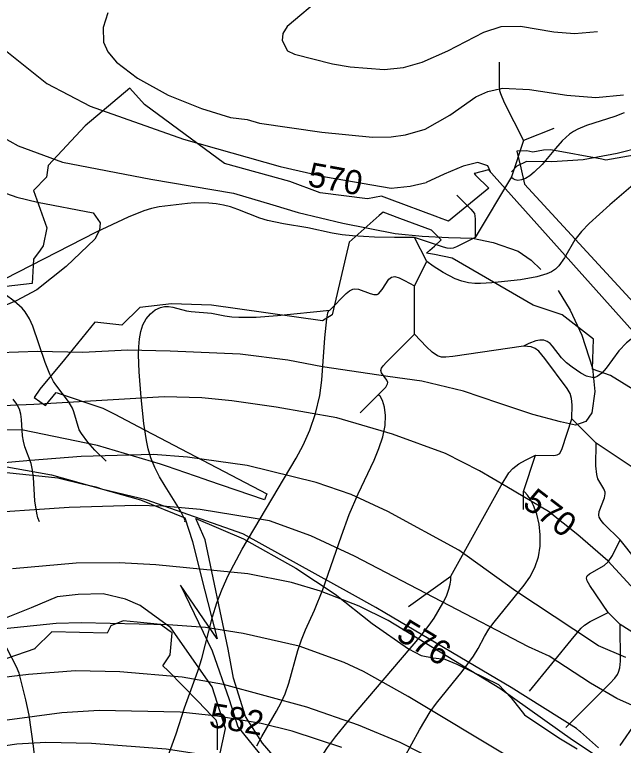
# Model space of a CAD drawing. Extents: x -709584 to -702006, y -1161789 to -1157496.
# Drawn here: x -706462.3 to -706210.7, y -1159031.9 to -1158729.9 of the extents above; entities that cross this region are included whole.
import ezdxf

# ---------------------------------------------------------------- set-up
doc = ezdxf.new("R2010")
doc.units = 0
for name, color, linetype in [('120_vrstevnice hlavní', 7, 'Continuous'), ('121_vrstevnice hlavní_popis', 7, 'Continuous'), ('122_vrstevnice základní', 7, 'Continuous'), ('124_vrstevnice doplňková', 7, 'Continuous'), ('408_BPEJ_linie', 7, 'Continuous'), ('411_akumulovaný odtok', 7, 'Continuous'), ('419_LPIS PB', 7, 'Continuous')]:
    doc.layers.add(name, color=color, linetype=linetype)

msp = doc.modelspace()

# ---------------------------------------------------------------- linework, layer by layer
at = {"layer": '120_vrstevnice hlavní'}
for points in [[(-706466.87, -1158744.12), (-706448.99, -1158758.42), (-706431.12, -1158767.71), (-706392.48, -1158781.42), (-706352.49, -1158792.62), (-706333.79, -1158797.01), (-706306.66, -1158801.63), (-706298.75, -1158800.81), (-706292.22, -1158799.3)], [(-706193.71, -1158782.29), (-706213.26, -1158787.25), (-706227.35, -1158789.93), (-706240.24, -1158790.72), (-706250.71, -1158790.67), (-706254.67, -1158792.54), (-706256.92, -1158794.94)], [(-706265.59, -1158794.82), (-706266.77, -1158792.39), (-706270.88, -1158791), (-706276.9, -1158792.52), (-706284.82, -1158795.9), (-706292.22, -1158799.3)], [(-706258.86, -1158925.01), (-706270.16, -1158918.43), (-706284.21, -1158911.32), (-706306.12, -1158903.26), (-706329.1, -1158896.62), (-706354.18, -1158892.08), (-706372.54, -1158889.58), (-706384.9, -1158888.32), (-706400.53, -1158887.9), (-706454.44, -1158891), (-706486.74, -1158892.38), (-706506.84, -1158895.2), (-706528.07, -1158899.93), (-706544.38, -1158905.86), (-706552.54, -1158908.62)], [(-706165.56, -1158917.68), (-706158.94, -1158925.9), (-706153.32, -1158936.23), (-706145.74, -1158950.03), (-706141.49, -1158959.01), (-706137.56, -1158964.35), (-706135.7, -1158970.2), (-706136.92, -1158973.8), (-706141.4, -1158976.18), (-706152.83, -1158976.27), (-706166.75, -1158976.37), (-706184.11, -1158975.7), (-706197.32, -1158972.2), (-706207.59, -1158965.97), (-706217.16, -1158955.61), (-706229.47, -1158944.91), (-706241.64, -1158935.25), (-706258.86, -1158925.01)], [(-706176.41, -1159124.39), (-706181.99, -1159121.81), (-706201.58, -1159107.37), (-706215.31, -1159095.79), (-706241.34, -1159071.76), (-706259.5, -1159056.89), (-706285.82, -1159039.44), (-706302.98, -1159030.72), (-706320.14, -1159023.56), (-706341.59, -1159016.13), (-706375.91, -1159006.83), (-706393.08, -1159003.69), (-706418.82, -1159001.54), (-706437.12, -1159001.11), (-706456.57, -1159002.69), (-706514.06, -1159009.55), (-706548.39, -1159014.55), (-706565.96, -1159016.25)]]:
    msp.add_lwpolyline(points, dxfattribs=at)
at = {"layer": '122_vrstevnice základní'}
for points in [[(-706514.28, -1158601.85), (-706508.41, -1158618.94), (-706501.19, -1158638.86), (-706490.04, -1158656.02), (-706487.32, -1158661.74), (-706485.75, -1158667.46), (-706486.61, -1158675.76), (-706494.76, -1158696.35), (-706497.9, -1158706.65), (-706500.05, -1158724.67), (-706499.62, -1158735.82), (-706496.9, -1158747.26), (-706494.33, -1158752.98), (-706488.61, -1158761.56), (-706483.6, -1158767.28), (-706477.45, -1158773.01), (-706467.73, -1158780.3), (-706460.86, -1158784.16), (-706442.56, -1158790.88), (-706405.95, -1158797.89), (-706371.82, -1158803.66), (-706355.58, -1158808.58), (-706345.11, -1158811.73), (-706326.58, -1158816.11)], [(-706423.82, -1158729.24), (-706425.68, -1158735.25), (-706425.54, -1158741.26), (-706423.82, -1158745.26), (-706420.25, -1158749.55), (-706411.52, -1158756.13), (-706398.8, -1158763.14), (-706385.07, -1158768.72), (-706373.05, -1158772.43), (-706366.19, -1158773.29), (-706361.04, -1158774.72), (-706335.3, -1158778.44), (-706314.42, -1158780.59), (-706306.7, -1158780.44), (-706300.69, -1158779.58), (-706292.68, -1158777.3), (-706282.38, -1158771.43), (-706271.66, -1158763.85), (-706266.65, -1158761.71), (-706260.65, -1158760.28), (-706249.49, -1158760.85), (-706234.04, -1158763.14), (-706222.03, -1158764.14), (-706210.59, -1158763)], [(-706470.02, -1158802.32), (-706461.44, -1158805.33), (-706452.85, -1158807.47), (-706429.9, -1158811.78), (-706426.92, -1158815.94), (-706427.21, -1158819), (-706429.21, -1158822.72), (-706440.98, -1158834.07), (-706453.14, -1158843.66), (-706461.72, -1158848.23), (-706472.02, -1158852.52)], [(-706326.58, -1158816.11), (-706304.97, -1158820.42), (-706293.81, -1158821.51), (-706282.99, -1158822.07), (-706273.02, -1158822.3), (-706264.44, -1158824.06), (-706254.15, -1158827.72), (-706248.84, -1158831.35), (-706244.83, -1158835.26)], [(-706237.57, -1158843.88), (-706232.64, -1158852.12), (-706227.88, -1158862.46), (-706223.48, -1158876.05), (-706222.5, -1158885.68), (-706223.75, -1158894.44), (-706226.17, -1158898.03), (-706230.47, -1158899.56), (-706236.65, -1158898.15), (-706248.15, -1158895.18), (-706262.12, -1158890.47), (-706276.7, -1158885.58), (-706294.03, -1158881.37), (-706308.11, -1158879.41), (-706335.02, -1158875.53), (-706349.44, -1158872.71), (-706369.02, -1158870.2), (-706397.95, -1158869), (-706415.65, -1158868.57), (-706434.14, -1158869.61), (-706452.86, -1158869.17), (-706492.22, -1158870.53)], [(-706404.99, -1158911.65), (-706434.86, -1158912.53), (-706455.81, -1158914.15), (-706486.77, -1158916.91), (-706513.74, -1158921.24), (-706529.55, -1158925.11), (-706545.24, -1158929.03), (-706555.46, -1158932.01)], [(-706209.61, -1158995.6), (-706220.92, -1158990.74), (-706231.18, -1158983.99), (-706255.11, -1158968.18), (-706278.71, -1158951.24), (-706307.98, -1158935.21), (-706323.23, -1158928.27), (-706337.62, -1158923.22), (-706366.23, -1158916.31), (-706390.92, -1158912.75), (-706404.99, -1158911.65)], [(-706249.92, -1158991.25), (-706321.81, -1158953.78), (-706339.81, -1158945.39), (-706356.89, -1158939.19), (-706385.64, -1158934.47), (-706401.08, -1158933.04), (-706412.24, -1158932.75), (-706439.7, -1158933.61), (-706480.89, -1158936.33), (-706498.05, -1158938.47), (-706515.21, -1158941.76), (-706546.1, -1158950.92), (-706558.24, -1158954.36)], [(-706205.73, -1159047.02), (-706231.76, -1159029.72), (-706261.79, -1159008.41), (-706307.84, -1158980.38), (-706319.85, -1158974.37), (-706335.87, -1158968.22), (-706347.88, -1158964.64), (-706365.9, -1158961.07), (-706403.94, -1158957.35), (-706419.1, -1158956.49), (-706436.84, -1158956.64), (-706463.15, -1158958.92)], [(-706257.21, -1159037.15), (-706299.69, -1159011.7), (-706318.14, -1159001.4), (-706326.15, -1158997.68), (-706344.74, -1158990.96), (-706367.91, -1158985.67), (-706383.35, -1158983.24), (-706398.8, -1158982.09), (-706434.83, -1158981.23), (-706445.13, -1158981.52), (-706476.02, -1158984.67)], [(-706086.45, -1159044.3), (-706113.34, -1159030.86), (-706123.35, -1159026.86), (-706133.36, -1159023.85), (-706147.38, -1159021.42), (-706157.39, -1159020.85), (-706175.41, -1159021.85), (-706185.42, -1159021.71), (-706193.43, -1159020.42), (-706199.44, -1159018.7), (-706213.45, -1159012.55), (-706224.32, -1159006.26), (-706241.34, -1158995.11), (-706249.92, -1158991.25)], [(-706327, -1159032.86), (-706347.6, -1159026), (-706360.47, -1159022.85), (-706378.49, -1159019.85), (-706393.93, -1159018.27), (-706427.4, -1159017.56), (-706442.84, -1159018.42), (-706478.88, -1159023.28)], [(-706569.16, -1159041.88), (-706555.83, -1159040.44), (-706524.93, -1159036.58), (-706495.76, -1159035.44), (-706480.31, -1159034.01), (-706461.44, -1159031.29), (-706449.42, -1159030.57), (-706430.55, -1159031), (-706399.65, -1159033.29), (-706380.78, -1159036.29), (-706358.47, -1159041.87), (-706335.58, -1159049.88), (-706321.28, -1159056.6), (-706304.84, -1159065.47), (-706287.39, -1159076.62), (-706271.94, -1159088.64), (-706223.75, -1159135.97), (-706216.02, -1159142.55), (-706200.43, -1159156.33), (-706190.54, -1159163.06)]]:
    msp.add_lwpolyline(points, dxfattribs=at)
at = {"layer": '124_vrstevnice doplňková'}
msp.add_lwpolyline([(-706334.87, -1158722.24), (-706349.6, -1158734.82), (-706351.46, -1158737.68), (-706351.72, -1158740.61), (-706349.47, -1158744.86), (-706346.68, -1158746.19), (-706330.87, -1158750.31), (-706323.57, -1158751.55), (-706309.56, -1158752.55), (-706301.55, -1158751.7), (-706293.82, -1158749.55), (-706283.24, -1158744.83), (-706268.37, -1158737.11), (-706261.22, -1158734.82), (-706253.21, -1158734.68), (-706239.48, -1158736.97), (-706230.9, -1158737.68), (-706221.32, -1158736.82)], dxfattribs=at)
at = {"layer": '408_BPEJ_linie'}
for points in [[(-706168.3, -1158903.68), (-706239.39, -1158824.28), (-706266.5, -1158794), (-706272.2, -1158795.53), (-706272.38, -1158795.58), (-706271.78, -1158796.24), (-706266.31, -1158801.6), (-706282.96, -1158815.24), (-706286.66, -1158813.87), (-706286.73, -1158813.91), (-706287.41, -1158813.59), (-706307.42, -1158806.18), (-706310.7, -1158804.95), (-706316.5, -1158806), (-706336, -1158803.5), (-706348.54, -1158798.83), (-706375.56, -1158791.38), (-706408.66, -1158767.09), (-706414.72, -1158760.36), (-706433.22, -1158775.93), (-706448.42, -1158792.31), (-706449.09, -1158797.05), (-706454.46, -1158802.63), (-706449, -1158818), (-706450.5, -1158825.5), (-706451.8, -1158827.29), (-706454.5, -1158831), (-706454.63, -1158833.62), (-706455, -1158841), (-706469.52, -1158842.66)], [(-706180.5, -1158783.5), (-706218, -1158790), (-706219.54, -1158789.71), (-706240.72, -1158785.76), (-706243.76, -1158785.89), (-706248.05, -1158786.82), (-706250.59, -1158786.2), (-706254.71, -1158786.38), (-706253.1, -1158793.2), (-706251.5, -1158800), (-706171, -1158887.5), (-706166.59, -1158891.91), (-706163, -1158895.5), (-706162.5, -1158865.5), (-706165.5, -1158798), (-706169.38, -1158789.88), (-706170.29, -1158787.98), (-706171, -1158786.5), (-706174.61, -1158785.36), (-706180.5, -1158783.5)], [(-706199, -1158889.5), (-706216, -1158879), (-706223.5, -1158876.5), (-706223, -1158864), (-706236, -1158854), (-706248, -1158850), (-706281.5, -1158830.5), (-706288.8, -1158829.11), (-706292, -1158828.5), (-706290.63, -1158827.24), (-706288.81, -1158825.58), (-706286, -1158823), (-706288.09, -1158820.91), (-706290, -1158819), (-706303.04, -1158814.11), (-706310, -1158811.5), (-706311.57, -1158812.9), (-706324, -1158824), (-706324.27, -1158825.13), (-706324.95, -1158828.09), (-706331, -1158854), (-706335, -1158856.5), (-706381, -1158850), (-706397.5, -1158849.5), (-706410.5, -1158851), (-706418.03, -1158858.19), (-706429.11, -1158857.05), (-706441.76, -1158872.45), (-706451.86, -1158884.74), (-706454.28, -1158888.2), (-706449.6, -1158891.41), (-706445.09, -1158886.13), (-706425.82, -1158892.52), (-706420.89, -1158895.09), (-706411.25, -1158900.14), (-706358, -1158928), (-706359, -1158930.5), (-706382.4, -1158922.41), (-706383.56, -1158922.01), (-706399.5, -1158916.5), (-706402.08, -1158915.73), (-706428, -1158908), (-706459.5, -1158901.5), (-706484.5, -1158902)], [(-706221, -1159033), (-706228.43, -1159026.4), (-706228.84, -1159026.03), (-706230, -1159025), (-706257, -1159008), (-706309.3, -1158977.18), (-706313, -1158975), (-706322.69, -1158969.63), (-706367.7, -1158944.67), (-706368, -1158944.5), (-706408, -1158930.5), (-706425.81, -1158926.11), (-706428.56, -1158925.23), (-706433.83, -1158924.13), (-706444.5, -1158921.5), (-706448.37, -1158921.1), (-706483, -1158917.5)], [(-706378.42, -1159033.74), (-706378.45, -1159023.46), (-706379, -1159021.5), (-706380.88, -1159019.57), (-706386.5, -1159013.83), (-706398.88, -1159001.17), (-706401, -1158999), (-706398.57, -1158995.35), (-706398, -1158994.5), (-706397.24, -1158985.39), (-706398, -1158984.86), (-706402.05, -1158982.01), (-706411.65, -1158981.07), (-706417.5, -1158980.5), (-706422.5, -1158982.5), (-706424, -1158985.5), (-706446.89, -1158985), (-706447, -1158985), (-706453.94, -1158991.94), (-706454, -1158992), (-706544, -1159023)]]:
    msp.add_lwpolyline(points, dxfattribs=at)
at = {"layer": '411_akumulovaný odtok'}
for p, q in [((-706239.49, -1158777), (-706251.99, -1158782)), ((-706251.99, -1158782), (-706256.99, -1158797)), ((-706256.99, -1158797), (-706271.99, -1158822)), ((-706291.99, -1158832), (-706296.99, -1158822)), ((-706296.99, -1158842), (-706291.99, -1158832)), ((-706296.99, -1158862), (-706296.99, -1158842)), ((-706319.49, -1158894.5), (-706311.99, -1158887)), ((-706221.99, -1158907), (-706231.99, -1158897)), ((-706206.99, -1158917), (-706221.99, -1158907)), ((-706251.99, -1158927), (-706246.99, -1158912)), ((-706251.99, -1158934.5), (-706251.99, -1158927)), ((-706299.49, -1158974.5), (-706281.99, -1158962)), ((-706211.99, -1158982), (-706216.99, -1158977))]:
    msp.add_line(p, q, dxfattribs=at)
for points in [[(-706261.99, -1158749.5), (-706262.02, -1158759.24), (-706261.83, -1158761.27), (-706261.52, -1158762.57), (-706259.91, -1158766.26), (-706251.99, -1158782)], [(-706210.39, -1158770.52), (-706214.2, -1158772.05), (-706225.87, -1158775.74), (-706229.54, -1158777.26), (-706231.25, -1158778.21), (-706232.91, -1158779.38), (-706235.94, -1158782.14), (-706238.76, -1158785.24), (-706244.2, -1158791.79), (-706247.53, -1158795.08), (-706249.33, -1158796.49), (-706251.11, -1158797.58), (-706252.8, -1158798.25), (-706254.32, -1158798.43), (-706255.38, -1158798.23), (-706256.22, -1158797.84), (-706256.77, -1158797.39), (-706256.99, -1158797)], [(-706196.99, -1158792), (-706216.34, -1158808.51), (-706224.82, -1158816.26), (-706227.94, -1158819.54), (-706230.7, -1158823.04), (-706235.01, -1158830.41), (-706237.32, -1158833.7), (-706238.7, -1158835.05), (-706240.39, -1158836.17), (-706242.28, -1158837.04), (-706246.46, -1158838.28), (-706253.27, -1158839.48), (-706265.04, -1158840.81), (-706269.72, -1158841.08), (-706272.09, -1158841.06), (-706274.72, -1158840.75), (-706277.51, -1158840.07), (-706280.18, -1158839.09), (-706285.23, -1158836.52), (-706289.29, -1158833.93), (-706291.99, -1158832)], [(-706279.49, -1158804.5), (-706273.67, -1158810.25), (-706272.26, -1158812.12), (-706271.94, -1158814.38), (-706271.99, -1158822)], [(-706296.99, -1158822), (-706305.31, -1158822.05), (-706313.56, -1158821.88), (-706322.61, -1158821.34), (-706326.98, -1158820.87), (-706331.01, -1158820.25), (-706341.1, -1158818.03), (-706351.19, -1158816.4), (-706357.79, -1158815.04), (-706360.98, -1158814.1), (-706370.02, -1158810.43), (-706373.06, -1158809.36), (-706376, -1158808.62), (-706378.99, -1158808.12), (-706382.01, -1158807.82), (-706388, -1158807.75), (-706390.91, -1158807.98), (-706402.63, -1158809.42), (-706405.75, -1158810.1), (-706408.94, -1158811.07), (-706415.42, -1158813.61), (-706428.62, -1158819.88), (-706471.99, -1158842)], [(-706271.99, -1158822), (-706279.6, -1158825.88), (-706281.04, -1158826.43), (-706282.01, -1158826.62), (-706283.49, -1158826.47), (-706284.98, -1158826.06), (-706296.99, -1158822)], [(-706331.99, -1158852), (-706325.33, -1158845.19), (-706323.95, -1158844.1), (-706322.52, -1158843.35), (-706321.77, -1158843.18), (-706320.21, -1158843.33), (-706315.34, -1158845.19), (-706313.81, -1158845.63), (-706312.44, -1158845.58), (-706311.85, -1158845.28), (-706310.35, -1158843.55), (-706307.63, -1158839.24), (-706306.53, -1158838.36), (-706305.19, -1158838.21), (-706303.36, -1158838.75), (-706301.19, -1158839.74), (-706296.99, -1158842)], [(-706424.49, -1158914.5), (-706429.1, -1158909.94), (-706432.11, -1158906.59), (-706434.68, -1158903.1), (-706435.57, -1158901.45), (-706437.82, -1158894.04), (-706438.4, -1158892.62), (-706440.08, -1158889.77), (-706445.24, -1158882.96), (-706446.18, -1158881.52), (-706447.76, -1158878.48), (-706449.7, -1158873.64), (-706454.85, -1158858.73), (-706456.2, -1158855.58), (-706457.89, -1158852.69), (-706459.13, -1158851.25), (-706462.5, -1158848.33), (-706466.29, -1158845.62), (-706471.99, -1158842)], [(-706391.99, -1158939.5), (-706391.85, -1158939.14), (-706392.04, -1158938.29), (-706393.83, -1158934.68), (-706400.11, -1158924.83), (-706402.39, -1158920.99), (-706404.41, -1158917.04), (-706406, -1158913.1), (-706407.12, -1158909.35), (-706407.84, -1158905.9), (-706408.9, -1158898.91), (-706410.06, -1158888.21), (-706410.87, -1158877.5), (-706411.08, -1158870.54), (-706411, -1158867.17), (-706410.72, -1158863.94), (-706410.17, -1158860.89), (-706409.26, -1158858.1), (-706407.92, -1158855.66), (-706406.2, -1158853.6), (-706404.22, -1158851.99), (-706402.04, -1158850.92), (-706400.41, -1158850.55), (-706398.76, -1158850.5), (-706396.93, -1158850.78), (-706391.32, -1158852.35), (-706389.3, -1158852.66), (-706380.96, -1158853.31), (-706375.36, -1158854.42), (-706372.57, -1158854.8), (-706369.6, -1158855), (-706362.47, -1158854.91), (-706353.62, -1158854.29), (-706331.99, -1158852)], [(-706399.79, -1159038.88), (-706395.56, -1159027.12), (-706392.16, -1159016.43), (-706386.62, -1159001.29), (-706384.94, -1158996.05), (-706380.47, -1158978.74), (-706378.73, -1158973), (-706376.56, -1158967.34), (-706374.04, -1158961.77), (-706368.29, -1158950.82), (-706345.99, -1158913.23), (-706343.09, -1158907.81), (-706340.35, -1158901.68), (-706337.96, -1158894.74), (-706336.18, -1158887.3), (-706335.26, -1158880.93), (-706334.05, -1158863.56), (-706333.29, -1158855.61), (-706332.79, -1158853.2), (-706332.39, -1158852.25), (-706331.99, -1158852)], [(-706194.49, -1158854.5), (-706204.02, -1158861.31), (-706209.36, -1158865.56), (-706212.53, -1158868.85), (-706217.84, -1158875.98), (-706219.61, -1158878.03), (-706221.49, -1158879.51), (-706222.5, -1158879.88), (-706223.57, -1158879.93), (-706225.86, -1158879.29), (-706228.25, -1158878.06), (-706231.87, -1158875.62), (-706234.19, -1158873.76), (-706236.32, -1158871.71), (-706240, -1158866.87), (-706240.99, -1158865.8), (-706242.2, -1158864.96), (-706243.61, -1158864.47), (-706245.18, -1158864.43), (-706246.8, -1158864.72), (-706249.78, -1158865.82), (-706251.99, -1158867)], [(-706311.99, -1158887), (-706308.9, -1158883.82), (-706308.18, -1158882.55), (-706308.11, -1158882), (-706308.49, -1158881), (-706310.67, -1158878), (-706310.96, -1158877), (-706310.66, -1158876), (-706309.97, -1158875), (-706308.61, -1158873.5), (-706296.99, -1158862)], [(-706251.99, -1158867), (-706281.18, -1158871.26), (-706284.04, -1158871.51), (-706285.87, -1158871.42), (-706287.51, -1158870.92), (-706289.69, -1158869.44), (-706292.02, -1158867.23), (-706296.99, -1158862)], [(-706231.99, -1158897), (-706231.89, -1158891.15), (-706232.08, -1158888.57), (-706232.71, -1158886.46), (-706233.86, -1158884.5), (-706243.21, -1158871.97), (-706245.67, -1158868.97), (-706247.1, -1158867.91), (-706248.75, -1158867.25), (-706250.31, -1158867.01), (-706251.99, -1158867)], [(-706451.99, -1158939.5), (-706452.66, -1158937.84), (-706453.14, -1158935.97), (-706453.99, -1158930.81), (-706454.53, -1158921.21), (-706454.88, -1158918.15), (-706455.54, -1158915.37), (-706458.07, -1158908.5), (-706458.69, -1158906.19), (-706459.01, -1158903.99), (-706459.43, -1158897.28), (-706459.76, -1158895.11), (-706460.36, -1158893.03), (-706461.44, -1158890.85), (-706462.89, -1158888.79)], [(-706362.19, -1159032.08), (-706360.15, -1159028.22), (-706354.03, -1159017.73), (-706352.14, -1159014.22), (-706350.48, -1159010.63), (-706348.91, -1159006.25), (-706345.18, -1158992.71), (-706343.73, -1158988.26), (-706342.06, -1158984.16), (-706338.36, -1158976.01), (-706334.92, -1158967.48), (-706327.21, -1158945.31), (-706323.99, -1158936.48), (-706320.3, -1158927.93), (-706313.71, -1158914.11), (-706311.73, -1158909.18), (-706310.17, -1158904.35), (-706309.21, -1158899.78), (-706308.96, -1158895.65), (-706309.42, -1158892.16), (-706310.27, -1158889.45), (-706311.21, -1158887.67), (-706311.99, -1158887)], [(-706451.99, -1159054.5), (-706454.46, -1159032.22), (-706456.28, -1159019.5), (-706457.64, -1159013.17), (-706460.49, -1159002.09), (-706461.56, -1158999.42), (-706467.51, -1158988.09), (-706471.71, -1158978.59), (-706476.9, -1158965.4), (-706489.44, -1158931.98), (-706493.34, -1158922.06), (-706494.77, -1158918.75), (-706496.61, -1158915.21), (-706498.85, -1158911.57), (-706501.47, -1158907.98), (-706504.31, -1158904.67), (-706507.24, -1158901.79), (-706510.1, -1158899.5), (-706512.75, -1158897.91), (-706514.83, -1158897.11), (-706516.32, -1158896.84), (-706516.99, -1158897)], [(-706246.99, -1158912), (-706239.43, -1158912.09), (-706238.07, -1158911.89), (-706237.01, -1158911.26), (-706235.97, -1158909.17), (-706231.99, -1158897)], [(-706211.99, -1158947), (-706218.82, -1158940.37), (-706219.91, -1158939), (-706220.67, -1158937.57), (-706220.85, -1158936.83), (-706220.71, -1158935.27), (-706218.54, -1158929.57), (-706218.2, -1158927.99), (-706218.22, -1158927.23), (-706218.69, -1158925.85), (-706221.18, -1158921.72), (-706221.67, -1158920.04), (-706222.03, -1158916.43), (-706221.99, -1158907)], [(-706281.99, -1158962), (-706261.19, -1158924.46), (-706258.02, -1158919.31), (-706256.4, -1158917.44), (-706253.95, -1158915.61), (-706251.18, -1158914.03), (-706246.99, -1158912)], [(-706301.3, -1159037.09), (-706295.02, -1159025.51), (-706290.48, -1159018.01), (-706287.98, -1159014.51), (-706277.37, -1159001.38), (-706272.64, -1158995.07), (-706270.69, -1158991.94), (-706268.1, -1158986.95), (-706266.26, -1158983.96), (-706264.14, -1158980.96), (-706251.67, -1158965.71), (-706249.3, -1158962.38), (-706247.28, -1158958.45), (-706245.82, -1158954.02), (-706245.13, -1158949.53), (-706245.05, -1158944.94), (-706245.53, -1158940.49), (-706246.47, -1158936.39), (-706247.77, -1158932.85), (-706249.1, -1158930.32), (-706250.38, -1158928.45), (-706251.41, -1158927.31), (-706251.99, -1158927)], [(-706216.99, -1158977), (-706224.59, -1158965.87), (-706225.6, -1158963.99), (-706225.91, -1158962.84), (-706225.85, -1158962.32), (-706225.61, -1158961.84), (-706224.72, -1158960.99), (-706218.66, -1158957.58), (-706216.9, -1158956.09), (-706215.14, -1158953.42), (-706211.99, -1158947)], [(-706179.47, -1159034.54), (-706180.75, -1159026.69), (-706181.32, -1159021.3), (-706181.66, -1159013.04), (-706181.87, -1158990.86), (-706182.29, -1158985.53), (-706182.7, -1158982.98), (-706183.32, -1158980.53), (-706184.23, -1158978.23), (-706185.41, -1158976.28), (-706186.84, -1158974.46), (-706188.47, -1158972.73), (-706196.02, -1158965.78), (-706198.41, -1158963.33), (-706205.59, -1158955.13), (-706211.99, -1158947)], [(-706359.49, -1159079.5), (-706357.01, -1159077.09), (-706353.62, -1159073.27), (-706349.88, -1159068.27), (-706347.93, -1159065.1), (-706344.78, -1159058.75), (-706338.55, -1159042.6), (-706336.05, -1159037.54), (-706333.02, -1159032.84), (-706329.64, -1159028.35), (-706324.27, -1159021.77), (-706294.82, -1158987.17), (-706290.98, -1158982.26), (-706288.96, -1158979.35), (-706285.28, -1158973.19), (-706283.85, -1158970.2), (-706282.8, -1158967.43), (-706282.24, -1158965.3), (-706281.95, -1158963.6), (-706281.99, -1158962)], [(-706249.49, -1159009.5), (-706231.05, -1158986.91), (-706228.07, -1158983.5), (-706226.76, -1158982.29), (-706224.41, -1158980.71), (-706216.99, -1158977)], [(-706234.49, -1159024.5), (-706216.24, -1159006.4), (-706214.22, -1159004.16), (-706213.11, -1159002.57), (-706212.68, -1159001.72), (-706212.16, -1158999.93), (-706211.86, -1158997.06), (-706211.99, -1158982)], [(-706211.99, -1159032), (-706205.56, -1159022.56), (-706204.27, -1159020.16), (-706203.46, -1159017.92), (-706203.27, -1159016.77), (-706203.37, -1159014.36), (-706205.27, -1159005.87), (-706205.3, -1159003.7), (-706205.04, -1159002.72), (-706203.92, -1159001.14), (-706199, -1158996.99), (-706198.42, -1158996.19), (-706198.05, -1158995.32), (-706197.88, -1158994.39), (-706197.9, -1158993.46), (-706198.14, -1158992.54), (-706198.6, -1158991.64), (-706200.05, -1158989.99), (-706203.5, -1158987.36), (-706211.99, -1158982)]]:
    msp.add_lwpolyline(points, dxfattribs=at)
at = {"layer": '419_LPIS PB'}
for points in [[(-706472.55, -1158915.59), (-706447.02, -1158920.11), (-706410.23, -1158930.4), (-706391.98, -1158937.83), (-706388.8, -1158947.7), (-706384.92, -1158963.23), (-706378.57, -1158987.92), (-706393.74, -1158965.7), (-706380.69, -1158992.86), (-706373.63, -1159012.97), (-706370.11, -1159024.26), (-706358.82, -1159038.01)], [(-706336.94, -1159057.42), (-706359.87, -1159030.96), (-706366.93, -1159020.02), (-706371.87, -1159004.15), (-706373.99, -1158992.15), (-706383.51, -1158947), (-706387.39, -1158938.18), (-706367.74, -1158946.5), (-706346.07, -1158958.67), (-706329.8, -1158969.45), (-706314.53, -1158981.5), (-706299.51, -1158992.04), (-706294.25, -1158994.8), (-706289.25, -1158995.8), (-706284.49, -1158996.3), (-706279.48, -1158998.31), (-706262.35, -1159006.71), (-706257.09, -1159012.24), (-706251.59, -1159019.27), (-706237.32, -1159028.81), (-706229.73, -1159033.32)], [(-706381.5, -1159054.3), (-706375.1, -1159024.9), (-706380.7, -1159007.8), (-706397.71, -1158983.34), (-706410.48, -1158974.05), (-706416.48, -1158971.55), (-706425.75, -1158969.29), (-706436.01, -1158969.54), (-706444.77, -1158970.54), (-706455.53, -1158975.06), (-706470.8, -1158981.08)]]:
    msp.add_lwpolyline(points, dxfattribs=at)

# ---------------------------------------------------------------- texts
at = {"layer": '121_vrstevnice hlavní_popis'}
for s, rotation, p in [('570', 349.591, (-706341.54, -1158800.69)), ('570', 322.6616, (-706252.82, -1158932.95)), ('576', 328.7807, (-706305.07, -1158987.8)), ('582', 350.4742, (-706382.33, -1159024.17))]:
    msp.add_text(s, height=10, rotation=rotation, dxfattribs=at).set_placement(p)

doc.saveas('drawing.dxf')
